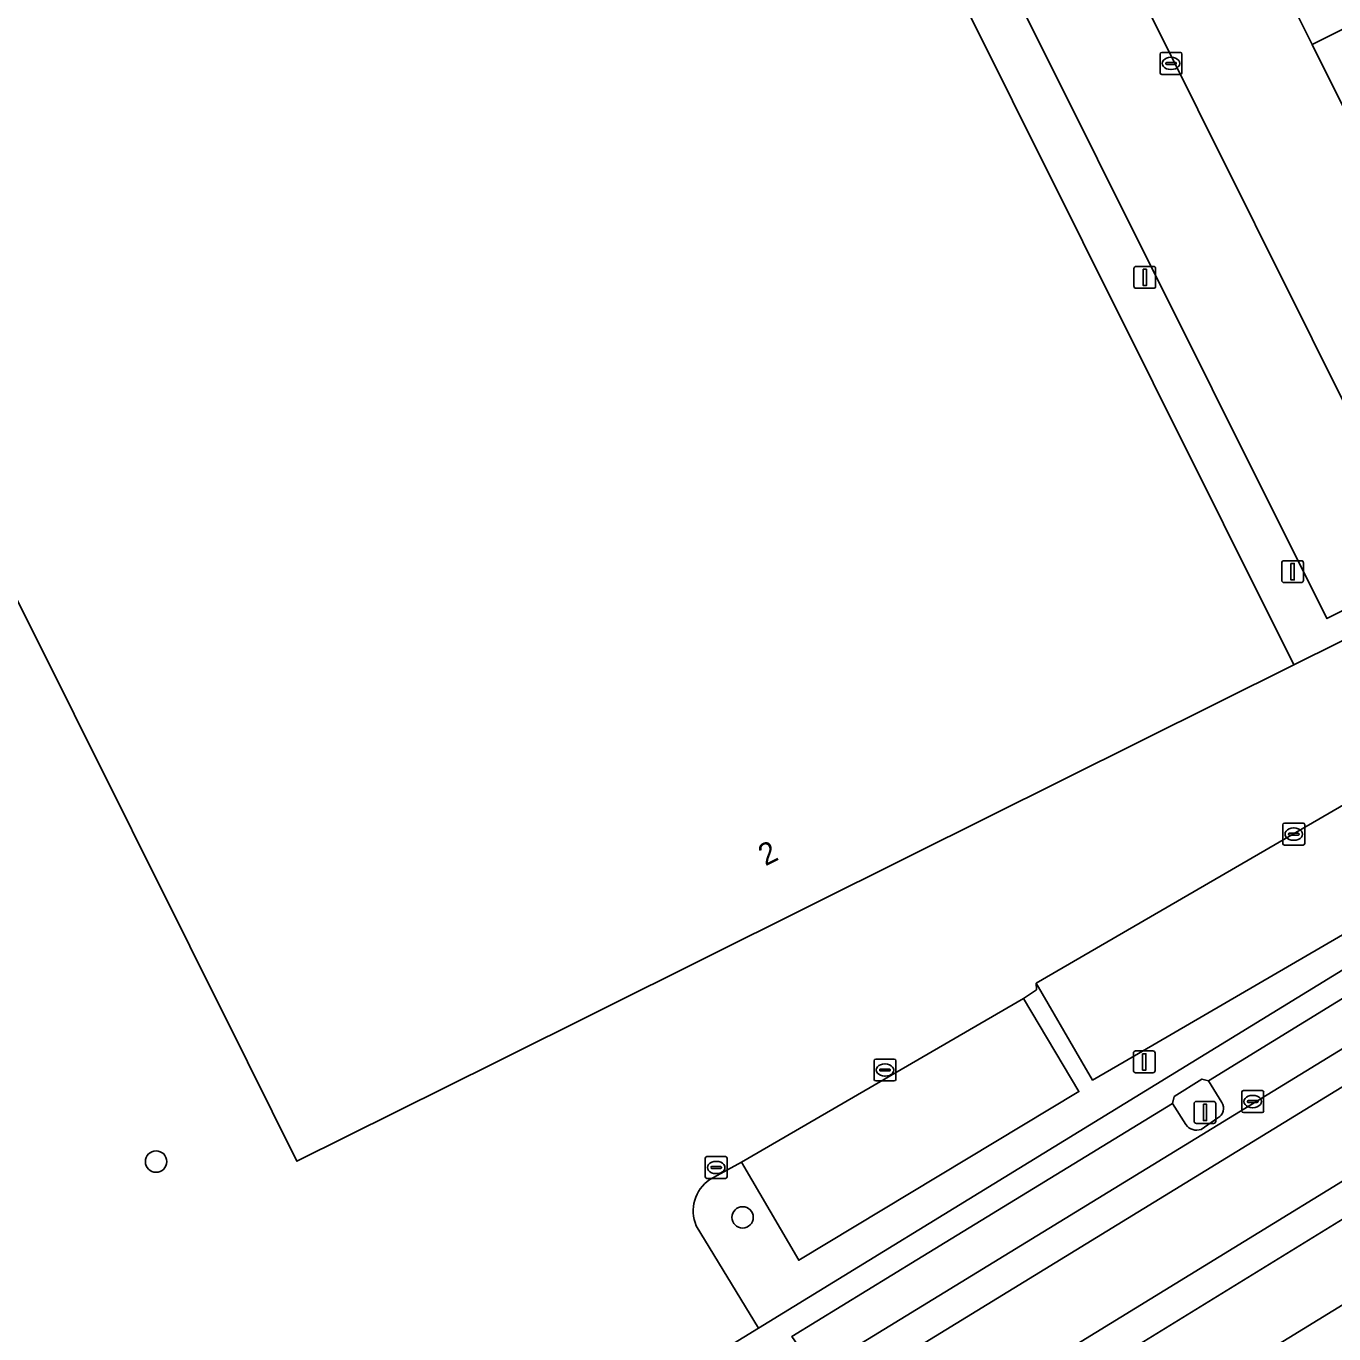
# Model space of a CAD drawing. Extents: x 158455 to 159797, y 387218 to 388672.
# Drawn here: x 159000.4 to 159060.2, y 387487.6 to 387547.3 of the extents above; entities that cross this region are included whole.
import ezdxf

# ---------------------------------------------------------------- set-up
doc = ezdxf.new("R2010")
doc.units = 0
for name, color, linetype in [('IMGEO_Boom', 7, 'Continuous'), ('IMGEO_Erf', 7, 'Continuous'), ('IMGEO_Groenvoorziening', 7, 'Continuous'), ('IMGEO_Kolk', 7, 'Continuous'), ('IMGEO_Lichtmast', 7, 'Continuous'), ('IMGEO_Pand', 7, 'Continuous'), ('IMGEO_Pand_nummerreeks', 7, 'Continuous'), ('IMGEO_Parkeervlak_open', 7, 'Continuous'), ('IMGEO_Rijbaan_lokaal_gesloten', 7, 'Continuous'), ('IMGEO_Rijbaan_lokaal_open', 7, 'Continuous'), ('IMGEO_Voetpad_open', 7, 'Continuous')]:
    doc.layers.add(name, color=color, linetype=linetype)

msp = doc.modelspace()

# ---------------------------------------------------------------- linework, layer by layer
at = {"layer": 'IMGEO_Boom'}
for centre in [(159006.388, 387495.44), (159033.195, 387492.887)]:
    msp.add_circle(centre, 0.489, dxfattribs=at)
at = {"layer": 'IMGEO_Erf'}
for points in [[(159057.226, 387550.512), (159059.224, 387546.508), (159063.841, 387548.815), (159075.054, 387526.304), (159070.436, 387524.01), (159070.816, 387523.205)], [(159064.59, 387521.23), (159058.387, 387518.146), (159040.851, 387509.415), (159021.957, 387500), (159012.826, 387495.45), (159010.558, 387500), (159000, 387521.178), (158990.195, 387540.846), (158986.374, 387548.51)], [(159031.697, 387494.613), (159033.15, 387495.414), (159046.038, 387502.894), (159046.635, 387503.296), (159046.617, 387503.587), (159066.169, 387514.952), (159066.879, 387515.367)], [(159017.529, 387478.016), (159022.681, 387480.928), (159033.924, 387487.824), (159031.075, 387492.504)], [(159083.935, 387453.791), (159079.733, 387461.119), (159078.689, 387462.941), (159062.862, 387490.543), (159062.274, 387490.183), (159062.388, 387489.966), (159053.073, 387484.253), (159045.71, 387479.753), (159045.602, 387479.917), (159022.496, 387465.708)]]:
    msp.add_lwpolyline(points, dxfattribs=at)
msp.add_arc((159032.652, 387493.185), 1.718, 123.77371, 203.36192, dxfattribs=at)
at = {"layer": 'IMGEO_Groenvoorziening'}
for points in [[(159066.879, 387515.367), (159066.169, 387514.952), (159068.733, 387510.521), (159050.633, 387500), (159049.19, 387499.161), (159048.702, 387500), (159046.617, 387503.587), (159046.635, 387503.296), (159046.038, 387502.894), (159048.57, 387498.64), (159035.765, 387490.925), (159033.15, 387495.414), (159031.697, 387494.613)], [(159047.435, 387496.111), (159070.598, 387510.318), (159068.262, 387515.015)], [(159031.075, 387492.504), (159033.924, 387487.824), (159047.435, 387496.111)]]:
    msp.add_lwpolyline(points, dxfattribs=at)
msp.add_arc((159032.652, 387493.185), 1.718, 123.77371, 203.36192, dxfattribs=at)
at = {"layer": 'IMGEO_Kolk'}
for p, q in [((159052.276, 387545.21), (159052.276, 387546.062)), ((159052.351, 387546.136), (159053.203, 387546.136)), ((159052.764, 387545.916), (159052.789, 387545.916)), ((159053.277, 387546.062), (159053.277, 387545.21)), ((159053.203, 387545.136), (159052.351, 387545.136)), ((159052.535, 387545.63), (159052.535, 387545.642)), ((159052.973, 387545.593), (159052.575, 387545.593)), ((159052.578, 387545.679), (159052.976, 387545.679)), ((159052.787, 387545.356), (159052.762, 387545.356)), ((159053.019, 387545.642), (159053.019, 387545.63)), ((159057.887, 387509.981), (159057.887, 387510.833)), ((159057.962, 387510.907), (159058.814, 387510.907)), ((159058.189, 387510.45), (159058.587, 387510.45)), ((159058.375, 387510.687), (159058.4, 387510.687)), ((159058.888, 387510.833), (159058.888, 387509.981)), ((159058.814, 387509.907), (159057.962, 387509.907)), ((159058.146, 387510.401), (159058.146, 387510.413)), ((159058.584, 387510.364), (159058.186, 387510.364)), ((159058.398, 387510.127), (159058.373, 387510.127)), ((159058.63, 387510.413), (159058.63, 387510.401)), ((159039.202, 387499.197), (159039.202, 387500.049)), ((159039.277, 387500.123), (159040.129, 387500.123)), ((159039.69, 387499.903), (159039.715, 387499.903)), ((159040.203, 387500.049), (159040.203, 387499.197)), ((159040.129, 387499.123), (159039.277, 387499.123)), ((159039.461, 387499.617), (159039.461, 387499.629)), ((159039.899, 387499.58), (159039.501, 387499.58)), ((159039.504, 387499.666), (159039.902, 387499.666)), ((159039.713, 387499.343), (159039.688, 387499.343)), ((159039.945, 387499.629), (159039.945, 387499.617)), ((159056.01, 387497.756), (159056.01, 387498.608)), ((159056.085, 387498.682), (159056.937, 387498.682)), ((159057.011, 387498.608), (159057.011, 387497.756)), ((159056.269, 387498.176), (159056.269, 387498.188)), ((159056.707, 387498.139), (159056.309, 387498.139)), ((159056.312, 387498.225), (159056.71, 387498.225)), ((159056.521, 387497.902), (159056.496, 387497.902)), ((159056.498, 387498.462), (159056.523, 387498.462)), ((159056.753, 387498.188), (159056.753, 387498.176)), ((159056.937, 387497.682), (159056.085, 387497.682)), ((159031.487, 387494.74), (159031.487, 387495.592)), ((159031.562, 387495.666), (159032.414, 387495.666)), ((159032.488, 387495.592), (159032.488, 387494.74)), ((159031.746, 387495.16), (159031.746, 387495.172)), ((159032.184, 387495.123), (159031.786, 387495.123)), ((159031.789, 387495.209), (159032.187, 387495.209)), ((159031.975, 387495.446), (159032, 387495.446)), ((159032.23, 387495.172), (159032.23, 387495.16)), ((159032.414, 387494.666), (159031.562, 387494.666)), ((159031.998, 387494.886), (159031.973, 387494.886))]:
    msp.add_line(p, q, dxfattribs=at)
for points in [[(159052.276, 387545.21), (159052.276, 387546.062)], [(159052.351, 387546.136), (159053.203, 387546.136)], [(159053.277, 387546.062), (159053.277, 387545.21)], [(159053.203, 387545.136), (159052.351, 387545.136)], [(159057.887, 387509.981), (159057.887, 387510.833)], [(159057.962, 387510.907), (159058.814, 387510.907)], [(159058.888, 387510.833), (159058.888, 387509.981)], [(159058.814, 387509.907), (159057.962, 387509.907)], [(159039.202, 387499.197), (159039.202, 387500.049)], [(159039.277, 387500.123), (159040.129, 387500.123)], [(159040.203, 387500.049), (159040.203, 387499.197)], [(159040.129, 387499.123), (159039.277, 387499.123)], [(159056.01, 387497.756), (159056.01, 387498.608)], [(159056.085, 387498.682), (159056.937, 387498.682)], [(159057.011, 387498.608), (159057.011, 387497.756)], [(159056.937, 387497.682), (159056.085, 387497.682)], [(159031.487, 387494.74), (159031.487, 387495.592)], [(159031.562, 387495.666), (159032.414, 387495.666)], [(159032.488, 387495.592), (159032.488, 387494.74)], [(159032.414, 387494.666), (159031.562, 387494.666)]]:
    msp.add_lwpolyline(points, dxfattribs=at)
for centre, radius, start, end in [((159052.353, 387546.06), 0.0765, 91.55205, 178.44795), ((159052.353, 387546.06), 0.0765, 91.55205, 178.44795), ((159053.201, 387546.06), 0.0765, 1.55205, 88.44795), ((159053.201, 387546.06), 0.0765, 1.55205, 88.44795), ((159052.353, 387545.212), 0.0765, 181.55205, 268.44795), ((159052.353, 387545.212), 0.0765, 181.55205, 268.44795), ((159052.575, 387545.639), 0.0403, 85.87752, 175.75265), ((159052.572, 387545.629), 0.0366, 178.93798, 274.71019), ((159052.976, 387545.636), 0.043, 264.86636, 352.45326), ((159052.98, 387545.641), 0.0386, 1.73085, 96.63898), ((159053.201, 387545.212), 0.0765, 271.55205, 358.44795), ((159053.201, 387545.212), 0.0765, 271.55205, 358.44795), ((159057.964, 387510.831), 0.0765, 91.55205, 178.44795), ((159057.964, 387510.831), 0.0765, 91.55205, 178.44795), ((159058.186, 387510.41), 0.0403, 85.87752, 175.75265), ((159058.591, 387510.412), 0.0386, 1.73085, 96.63898), ((159058.812, 387510.831), 0.0765, 1.55205, 88.44795), ((159058.812, 387510.831), 0.0765, 1.55205, 88.44795), ((159057.964, 387509.983), 0.0765, 181.55205, 268.44795), ((159057.964, 387509.983), 0.0765, 181.55205, 268.44795), ((159058.183, 387510.4), 0.0366, 178.93798, 274.71019), ((159058.587, 387510.407), 0.043, 264.86636, 352.45326), ((159058.812, 387509.983), 0.0765, 271.55205, 358.44795), ((159058.812, 387509.983), 0.0765, 271.55205, 358.44795), ((159039.279, 387500.047), 0.0765, 91.55205, 178.44795), ((159039.279, 387500.047), 0.0765, 91.55205, 178.44795), ((159040.127, 387500.047), 0.0765, 1.55205, 88.44795), ((159040.127, 387500.047), 0.0765, 1.55205, 88.44795), ((159039.279, 387499.199), 0.0765, 181.55205, 268.44795), ((159039.279, 387499.199), 0.0765, 181.55205, 268.44795), ((159039.501, 387499.626), 0.0403, 85.87752, 175.75265), ((159039.498, 387499.616), 0.0366, 178.93798, 274.71019), ((159039.902, 387499.623), 0.043, 264.86636, 352.45326), ((159039.906, 387499.628), 0.0386, 1.73085, 96.63898), ((159040.127, 387499.199), 0.0765, 271.55205, 358.44795), ((159040.127, 387499.199), 0.0765, 271.55205, 358.44795), ((159056.087, 387498.606), 0.0765, 91.55205, 178.44795), ((159056.087, 387498.606), 0.0765, 91.55205, 178.44795), ((159056.935, 387498.606), 0.0765, 1.55205, 88.44795), ((159056.935, 387498.606), 0.0765, 1.55205, 88.44795), ((159056.309, 387498.185), 0.0403, 85.87752, 175.75265), ((159056.306, 387498.175), 0.0366, 178.93798, 274.71019), ((159056.71, 387498.182), 0.043, 264.86636, 352.45326), ((159056.714, 387498.187), 0.0386, 1.73085, 96.63898), ((159056.087, 387497.758), 0.0765, 181.55205, 268.44795), ((159056.087, 387497.758), 0.0765, 181.55205, 268.44795), ((159056.935, 387497.758), 0.0765, 271.55205, 358.44795), ((159056.935, 387497.758), 0.0765, 271.55205, 358.44795), ((159031.564, 387495.59), 0.0765, 91.55205, 178.44795), ((159031.564, 387495.59), 0.0765, 91.55205, 178.44795), ((159032.412, 387495.59), 0.0765, 1.55205, 88.44795), ((159032.412, 387495.59), 0.0765, 1.55205, 88.44795), ((159031.786, 387495.169), 0.0403, 85.87752, 175.75265), ((159031.783, 387495.159), 0.0366, 178.93798, 274.71019), ((159032.187, 387495.166), 0.043, 264.86636, 352.45326), ((159032.191, 387495.171), 0.0386, 1.73085, 96.63898), ((159031.564, 387494.742), 0.0765, 181.55205, 268.44795), ((159031.564, 387494.742), 0.0765, 181.55205, 268.44795), ((159032.412, 387494.742), 0.0765, 271.55205, 358.44795), ((159032.412, 387494.742), 0.0765, 271.55205, 358.44795)]:
    msp.add_arc(centre, radius, start, end, dxfattribs=at)
for centre, major_axis, ratio, start_param, end_param in [((159052.763, 387545.636), (-0.387, 0.002), 0.722429, 4.712389, 7.853982), ((159052.788, 387545.636), (-0.39, 0.002), 0.717154, 1.570796, 4.712389), ((159058.374, 387510.407), (-0.387, 0.002), 0.722429, 4.712389, 7.853982), ((159058.399, 387510.407), (-0.39, 0.002), 0.717154, 1.570796, 4.712389), ((159039.689, 387499.623), (-0.387, 0.002), 0.722429, 4.712389, 7.853982), ((159039.714, 387499.623), (-0.39, 0.002), 0.717154, 1.570796, 4.712389), ((159056.497, 387498.182), (-0.387, 0.002), 0.722429, 4.712389, 7.853982), ((159056.522, 387498.182), (-0.39, 0.002), 0.717154, 1.570796, 4.712389), ((159031.974, 387495.166), (-0.387, 0.002), 0.722429, 4.712389, 7.853982), ((159031.999, 387495.166), (-0.39, 0.002), 0.717154, 1.570796, 4.712389)]:
    msp.add_ellipse(centre, major_axis=major_axis, ratio=ratio, start_param=start_param, end_param=end_param, dxfattribs=at)
at = {"layer": 'IMGEO_Lichtmast'}
for p, q in [((159051.084, 387535.455), (159051.084, 387536.255)), ((159051.084, 387536.255), (159051.084, 387535.455)), ((159051.184, 387536.355), (159051.974, 387536.355)), ((159051.974, 387536.355), (159051.184, 387536.355)), ((159052.074, 387536.255), (159052.074, 387535.455)), ((159052.074, 387535.455), (159052.074, 387536.255)), ((159051.974, 387535.355), (159051.184, 387535.355)), ((159051.184, 387535.355), (159051.974, 387535.355)), ((159057.839, 387522.005), (159057.839, 387522.805)), ((159057.839, 387522.805), (159057.839, 387522.005)), ((159057.939, 387522.905), (159058.729, 387522.905)), ((159058.729, 387522.905), (159057.939, 387522.905)), ((159058.829, 387522.805), (159058.829, 387522.005)), ((159058.829, 387522.005), (159058.829, 387522.805)), ((159058.729, 387521.905), (159057.939, 387521.905)), ((159057.939, 387521.905), (159058.729, 387521.905)), ((159051.056, 387499.595), (159051.056, 387500.395)), ((159051.056, 387500.395), (159051.056, 387499.595)), ((159051.156, 387500.495), (159051.946, 387500.495)), ((159051.946, 387500.495), (159051.156, 387500.495)), ((159052.046, 387500.395), (159052.046, 387499.595)), ((159052.046, 387499.595), (159052.046, 387500.395)), ((159051.946, 387499.495), (159051.156, 387499.495)), ((159051.156, 387499.495), (159051.946, 387499.495)), ((159053.834, 387497.286), (159053.834, 387498.086)), ((159053.834, 387498.086), (159053.834, 387497.286)), ((159053.934, 387498.186), (159054.724, 387498.186)), ((159054.724, 387498.186), (159053.934, 387498.186)), ((159054.824, 387498.086), (159054.824, 387497.286)), ((159054.824, 387497.286), (159054.824, 387498.086)), ((159054.724, 387497.186), (159053.934, 387497.186)), ((159053.934, 387497.186), (159054.724, 387497.186))]:
    msp.add_line(p, q, dxfattribs=at)
for points in [[(159051.504, 387536.23), (159051.654, 387536.23), (159051.654, 387535.48), (159051.504, 387535.48), (159051.504, 387536.23)], [(159058.259, 387522.78), (159058.409, 387522.78), (159058.409, 387522.03), (159058.259, 387522.03), (159058.259, 387522.78)], [(159051.476, 387500.37), (159051.626, 387500.37), (159051.626, 387499.62), (159051.476, 387499.62), (159051.476, 387500.37)], [(159054.254, 387498.061), (159054.404, 387498.061), (159054.404, 387497.311), (159054.254, 387497.311), (159054.254, 387498.061)]]:
    msp.add_lwpolyline(points, dxfattribs=at)
for centre, start, end in [((159051.184, 387536.255), 90, 180), ((159051.184, 387536.255), 90, 180), ((159051.974, 387536.255), 0, 90), ((159051.974, 387536.255), 360, 90), ((159051.184, 387535.455), 180, 270), ((159051.184, 387535.455), 180, 270), ((159051.974, 387535.455), 270, 0), ((159051.974, 387535.455), 270, 0), ((159057.939, 387522.805), 90, 180), ((159057.939, 387522.805), 90, 180), ((159058.729, 387522.805), 0, 90), ((159058.729, 387522.805), 360, 90), ((159057.939, 387522.005), 180, 270), ((159057.939, 387522.005), 180, 270), ((159058.729, 387522.005), 270, 0), ((159058.729, 387522.005), 270, 0), ((159051.156, 387500.395), 90, 180), ((159051.156, 387500.395), 90, 180), ((159051.946, 387500.395), 0, 90), ((159051.946, 387500.395), 360, 90), ((159051.156, 387499.595), 180, 270), ((159051.156, 387499.595), 180, 270), ((159051.946, 387499.595), 270, 0), ((159051.946, 387499.595), 270, 0), ((159053.934, 387498.086), 90, 180), ((159053.934, 387498.086), 90, 180), ((159054.724, 387498.086), 0, 90), ((159054.724, 387498.086), 360, 90), ((159053.934, 387497.286), 180, 270), ((159053.934, 387497.286), 180, 270), ((159054.724, 387497.286), 270, 0), ((159054.724, 387497.286), 270, 0)]:
    msp.add_arc(centre, 0.1, start, end, dxfattribs=at)
at = {"layer": 'IMGEO_Pand'}
msp.add_lwpolyline([(158986.374, 387548.51), (158990.195, 387540.846), (159000, 387521.178), (159010.558, 387500), (159012.826, 387495.45), (159021.957, 387500), (159040.851, 387509.415), (159058.387, 387518.146), (159035.885, 387563.273)], dxfattribs=at)
at = {"layer": 'IMGEO_Parkeervlak_open'}
for points in [[(159044.168, 387551.777), (159059.902, 387520.259), (159064.471, 387522.54), (159048.758, 387554.057)], [(159059.224, 387546.508), (159070.436, 387524.01), (159075.054, 387526.304), (159063.841, 387548.815)], [(159066.169, 387514.952), (159046.617, 387503.587), (159048.702, 387500), (159049.19, 387499.161), (159050.633, 387500), (159068.733, 387510.521)], [(159046.038, 387502.894), (159033.15, 387495.414), (159035.765, 387490.925), (159048.57, 387498.64)]]:
    msp.add_lwpolyline(points, close=True, dxfattribs=at)
for points in [[(159027.513, 387481.181), (159026.877, 387482.18), (159024.963, 387481.026), (159023.269, 387479.962), (159018.035, 387476.998), (159017.182, 387476.601), (159018.053, 387474.867), (159023.896, 387478.124), (159121.481, 387537.858)], [(159077.255, 387511.716), (159076.632, 387512.734), (159054.492, 387499.126), (159055.103, 387498.135)], [(159053.461, 387497.126), (159052.847, 387498.097), (159041.161, 387490.946), (159035.45, 387487.443), (159035.686, 387487.098), (159036.087, 387486.453)], [(159054.917, 387497.437), (159054.154, 387496.91)]]:
    msp.add_lwpolyline(points, dxfattribs=at)
for centre, radius, start, end in [((159054.682, 387497.873), 0.496, 298.30228, 31.85532), ((159053.943, 387497.454), 0.583, 214.20724, 291.16947)]:
    msp.add_arc(centre, radius, start, end, dxfattribs=at)
at = {"layer": 'IMGEO_Rijbaan_lokaal_gesloten'}
for points in [[(159133.229, 387549.041), (159131.804, 387548.467), (159132.872, 387546.133), (159133.561, 387544.061), (159133.59, 387542.706), (159133.317, 387541.303), (159132.756, 387539.948), (159131.877, 387538.704), (159130.75, 387537.685), (159126.453, 387534.93), (159019.808, 387469.507), (159020.676, 387468.281), (159024.359, 387470.558), (159047.885, 387485.004), (159051.33, 387487.098), (159060.651, 387492.816), (159093.351, 387512.877)], [(159008.396, 387469.517), (159010.601, 387470.186), (159013.378, 387471.157), (159016.309, 387472.364), (159018.744, 387473.535), (159024.654, 387476.829), (159125.668, 387538.733), (159126.573, 387539.372), (159127.481, 387540.337), (159128.138, 387541.384), (159128.387, 387541.954), (159128.698, 387543.022), (159128.794, 387543.65), (159128.83, 387544.305), (159128.678, 387545.688), (159128.209, 387547.02), (159126.829, 387546.593), (159126.933, 387546.399)], [(159124.964, 387539.982), (159121.878, 387538.085), (159121.481, 387537.858), (159023.896, 387478.124), (159018.053, 387474.867)], [(159125.668, 387538.733), (159024.654, 387476.829), (159018.744, 387473.535), (159016.309, 387472.364), (159013.378, 387471.157), (159010.601, 387470.186), (159008.396, 387469.517), (159000.491, 387467.294), (158995.33, 387466.262)], [(158994.092, 387462.187), (159004.35, 387463.642), (159005.225, 387463.708), (159006.892, 387463.611), (159018.32, 387468.112), (159019.027, 387468.878), (159019.808, 387469.507), (159126.453, 387534.93)]]:
    msp.add_lwpolyline(points, dxfattribs=at)
at = {"layer": 'IMGEO_Rijbaan_lokaal_open'}
for points in [[(159060.432, 387563.065), (159047.502, 387556.627), (159048.758, 387554.057), (159064.471, 387522.54), (159064.805, 387521.931), (159064.842, 387521.858), (159068.262, 387515.015), (159070.598, 387510.318), (159075.753, 387513.481), (159075.522, 387513.904), (159073.295, 387518.294)], [(159070.816, 387523.205), (159070.436, 387524.01), (159059.224, 387546.508), (159057.226, 387550.512)]]:
    msp.add_lwpolyline(points, dxfattribs=at)
at = {"layer": 'IMGEO_Voetpad_open'}
for points in [[(159035.885, 387563.273), (159058.387, 387518.146), (159064.59, 387521.23)], [(159064.842, 387521.858), (159064.805, 387521.931), (159064.471, 387522.54), (159059.902, 387520.259), (159044.168, 387551.777), (159048.758, 387554.057), (159047.502, 387556.627), (159060.432, 387563.065)], [(159125.941, 387545.788), (159124.32, 387544.942), (159123.804, 387542.953), (159075.753, 387513.481), (159070.598, 387510.318), (159047.435, 387496.111), (159033.924, 387487.824), (159022.681, 387480.928), (159017.529, 387478.016), (159018.035, 387476.998), (159023.269, 387479.962), (159024.963, 387481.026), (159026.877, 387482.18), (159027.513, 387481.181)], [(159028.229, 387481.013), (159030.789, 387482.583), (159030.133, 387483.667), (159035.686, 387487.098), (159035.45, 387487.443), (159041.161, 387490.946), (159052.847, 387498.097), (159052.927, 387498.408), (159054.191, 387499.211), (159054.492, 387499.126), (159076.632, 387512.734)], [(159055.103, 387498.135), (159054.492, 387499.126), (159054.191, 387499.211), (159052.927, 387498.408), (159052.847, 387498.097), (159053.461, 387497.126)], [(159054.154, 387496.91), (159054.917, 387497.437)]]:
    msp.add_lwpolyline(points, dxfattribs=at)
msp.add_lwpolyline([(159062.388, 387489.966), (159062.274, 387490.183), (159060.651, 387492.816), (159051.33, 387487.098), (159053.073, 387484.253)], close=True, dxfattribs=at)
for centre, radius, start, end in [((159054.682, 387497.873), 0.496, 298.30228, 31.85532), ((159053.943, 387497.454), 0.583, 214.20724, 291.16947)]:
    msp.add_arc(centre, radius, start, end, dxfattribs=at)

# ---------------------------------------------------------------- texts
at = {"layer": 'IMGEO_Pand_nummerreeks'}
msp.add_text('2', height=1, rotation=26.47998, dxfattribs=at).set_placement((159034.234, 387508.93))

doc.saveas('drawing.dxf')
